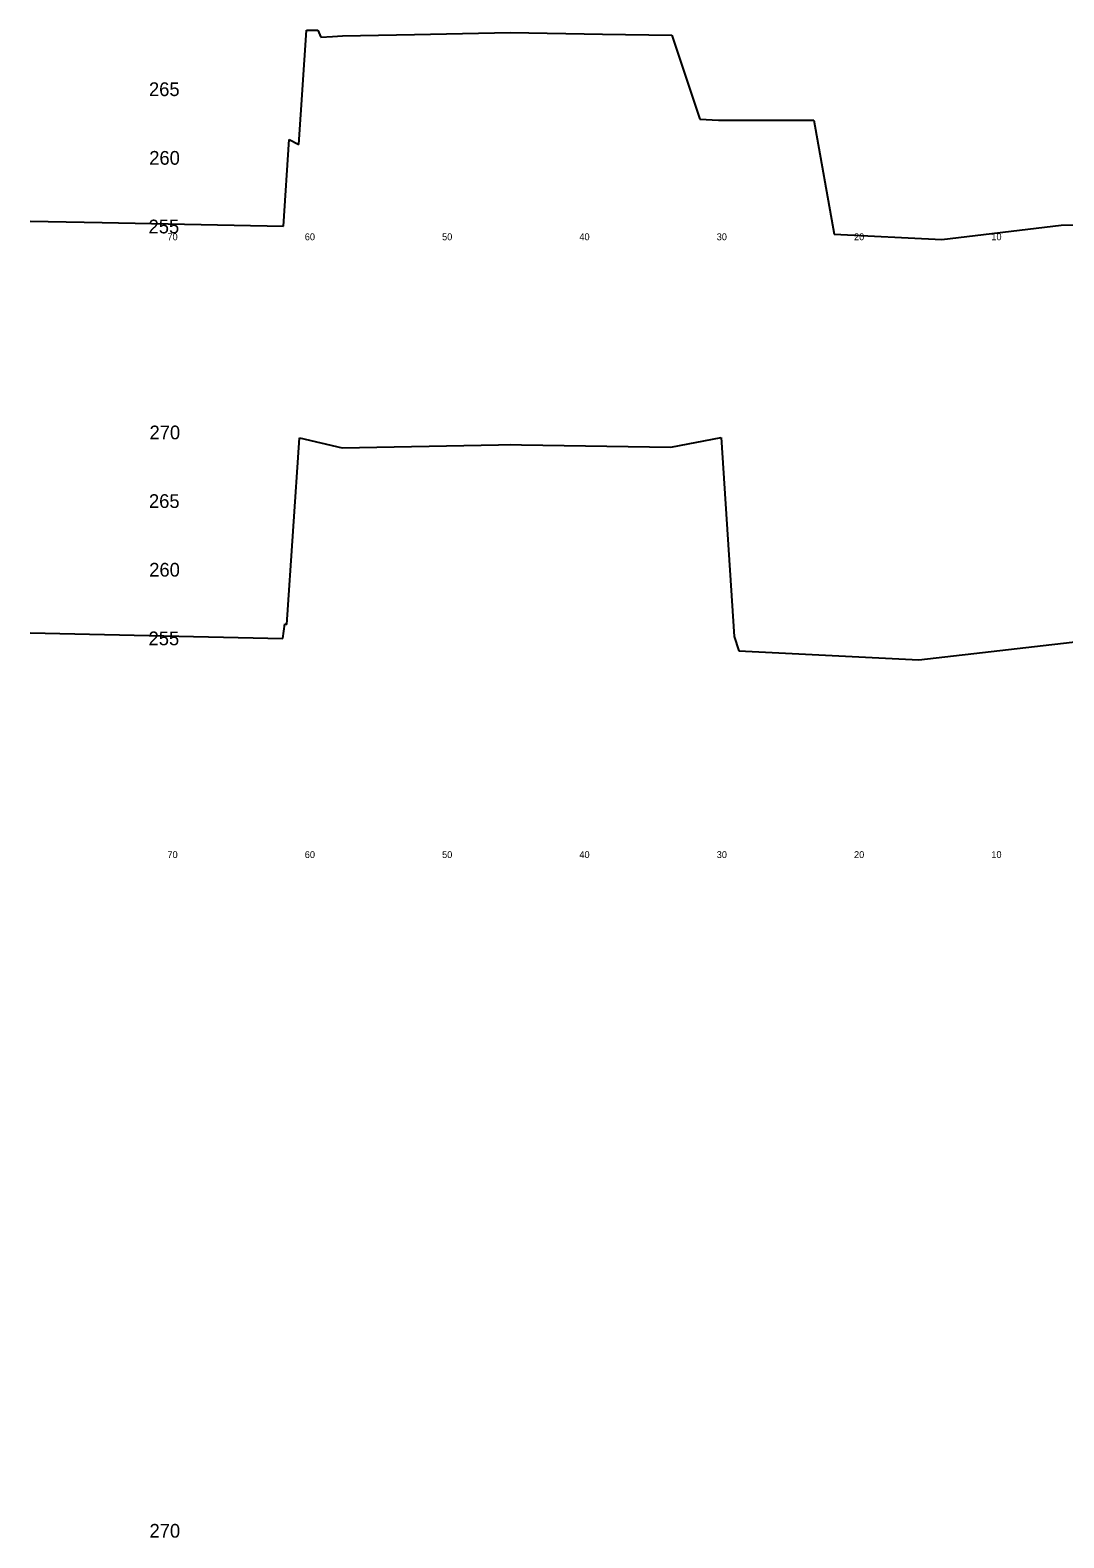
# Model space of a CAD drawing. Extents: x 1000 to 1162, y 999 to 8520.
# Drawn here: x 1000 to 1075.3, y 3940 to 4049.8 of the extents above; entities that cross this region are included whole.
import ezdxf

# ---------------------------------------------------------------- set-up
doc = ezdxf.new("R2010")
doc.units = 0
for name, color, linetype in [('Level 11', 7, 'Continuous'), ('Level 56', 7, 'Continuous'), ('Level 60', 7, 'Continuous')]:
    doc.layers.add(name, color=color, linetype=linetype)

msp = doc.modelspace()

# ---------------------------------------------------------------- linework, layer by layer
at = {"layer": 'Level 60'}
for p, q in [((1019.56, 4041.48), (1020.13, 4049.79)), ((1020.13, 4049.79), (1020.94, 4049.8)), ((1020.94, 4049.8), (1021.16, 4049.29)), ((1021.16, 4049.29), (1022.03, 4049.35)), ((1022.03, 4049.35), (1022.74, 4049.38)), ((1022.74, 4049.38), (1027.99, 4049.48)), ((1027.99, 4049.48), (1034.99, 4049.62)), ((1034.99, 4049.62), (1041.67, 4049.51)), ((1041.67, 4049.51), (1046.72, 4049.43)), ((1046.72, 4049.43), (1048.77, 4043.31)), ((1048.77, 4043.31), (1050.13, 4043.25)), ((1050.13, 4043.25), (1057.08, 4043.24)), ((1057.08, 4043.24), (1058.56, 4034.94)), ((1018.44, 4035.52), (1018.86, 4041.84)), ((1018.86, 4041.84), (1019.56, 4041.48)), ((1000, 4035.88), (1005.24, 4035.8)), ((1005.24, 4035.8), (1018.44, 4035.52)), ((1058.56, 4034.94), (1066.39, 4034.56)), ((1066.39, 4034.56), (1075.08, 4035.61)), ((1075.08, 4035.61), (1080, 4035.62)), ((1018.69, 4006.51), (1019.62, 4020.11)), ((1019.62, 4020.11), (1022.72, 4019.38)), ((1022.72, 4019.38), (1034.1, 4019.61)), ((1034.1, 4019.61), (1034.97, 4019.62)), ((1034.97, 4019.62), (1035.78, 4019.61)), ((1035.78, 4019.61), (1046.65, 4019.43)), ((1046.65, 4019.43), (1050.33, 4020.13)), ((1050.33, 4020.13), (1051.26, 4005.63)), ((1018.41, 4005.49), (1018.55, 4006.56)), ((1018.55, 4006.56), (1018.69, 4006.51)), ((1000, 4005.9), (1018.41, 4005.49)), ((1051.26, 4005.63), (1051.6, 4004.59)), ((1064.73, 4003.93), (1080.2, 4005.74)), ((1051.6, 4004.59), (1064.73, 4003.93))]:
    msp.add_line(p, q, dxfattribs=at)

# ---------------------------------------------------------------- texts
at = {"layer": 'Level 11'}
for s, p in [(' 265', (1008.28, 4045)), (' 260', (1008.3, 4040)), (' 255', (1008.25, 4035)), (' 270', (1008.32, 4020)), (' 265', (1008.28, 4015)), (' 260', (1008.3, 4010)), (' 255', (1008.25, 4005)), (' 270', (1008.32, 3940))]:
    msp.add_text(s, height=1, dxfattribs=at).set_placement(p)
at = {"layer": 'Level 56'}
for s, p in [('70', (1010, 4034.5)), ('60', (1020, 4034.5)), ('50', (1030, 4034.5)), ('40', (1040, 4034.5)), ('30', (1050, 4034.5)), ('20', (1060, 4034.5)), ('10', (1070, 4034.5)), ('70', (1010, 3989.5)), ('60', (1020, 3989.5)), ('50', (1030, 3989.5)), ('40', (1040, 3989.5)), ('30', (1050, 3989.5)), ('20', (1060, 3989.5)), ('10', (1070, 3989.5))]:
    msp.add_text(s, height=0.5, dxfattribs=at).set_placement(p)

doc.saveas('drawing.dxf')
